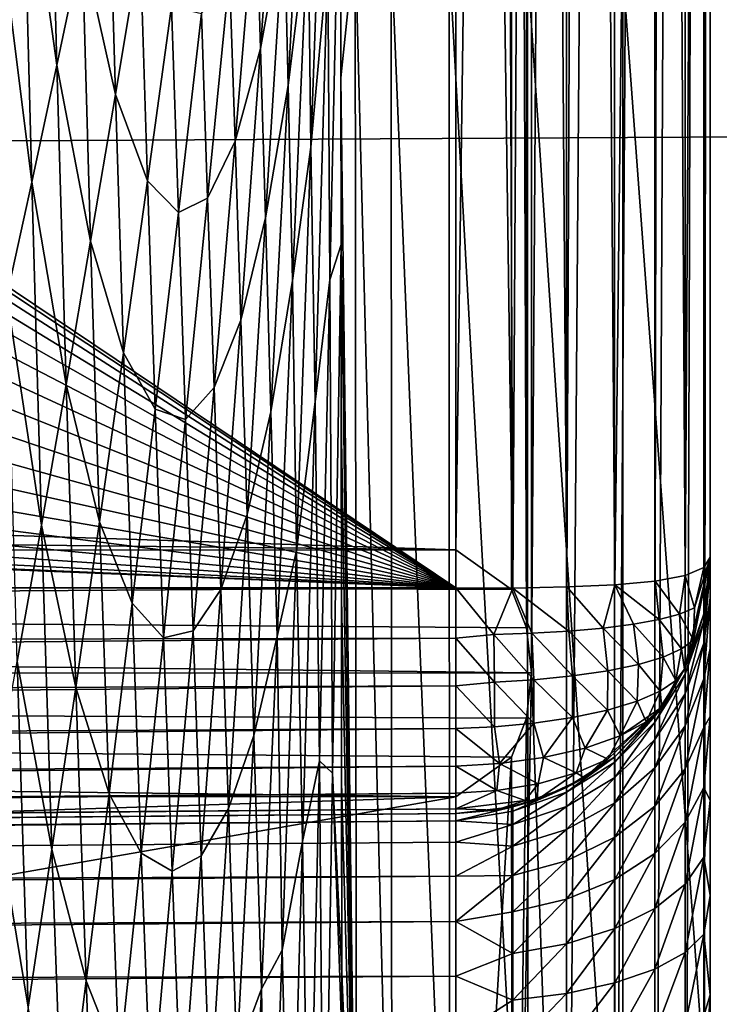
# Model space of a CAD drawing. Header units: metres. Extents: x -150 to 146, y -127 to 82.
# Tile 275 of 382: x 140.942 to 141.761, y -2.887 to -1.735. Entities that reach past the tile are written whole.
import ezdxf

# ---------------------------------------------------------------- set-up
doc = ezdxf.new("R2010")
doc.units = ezdxf.units.M
doc.layers.add('solid_ELLA_AP_WANNE_SW0001', color=7, linetype='CONTINUOUS')

msp = doc.modelspace()

# ---------------------------------------------------------------- linework, layer by layer
at = {"layer": 'solid_ELLA_AP_WANNE_SW0001'}
for points in [[(141.75, -4.29655, 3.937455), (141.75, 4.377893, 4.030754), (141.75, 4.293504, 3.932932)], [(141.75, 4.377893, 4.030754), (141.75, -3.684052, 4.064209), (141.75, 3.684052, 4.064209)], [(141.75, -4.382959, 4.036539), (141.75, -3.684052, 4.064209), (141.75, 4.377893, 4.030754)], [(141.75, -4.29655, 3.937455), (141.75, -4.382959, 4.036539), (141.75, 4.377893, 4.030754)], [(141.75, -4.232776, 3.823675), (141.75, -4.29655, 3.937455), (141.75, 4.293504, 3.932932)], [(141.75, -4.232776, 3.823675), (141.75, 4.293504, 3.932932), (141.75, 4.231336, 3.820446)], [(141.75, -4.19257, 3.699367), (141.75, -4.232776, 3.823675), (141.75, 4.231336, 3.820446)], [(141.75, -4.19257, 3.699367), (141.75, 4.231336, 3.820446), (141.75, 4.191886, 3.695906)], [(141.75, -4.179142, 3.568578), (141.75, -4.19257, 3.699367), (141.75, 4.191886, 3.695906)], [(141.75, -4.179142, 3.568578), (141.75, 4.191886, 3.695906), (141.75, 4.179142, 3.567946)], [(141.75, -4.179217, -0.362766), (141.75, 4.179217, -0.363062), (141.75, 4.179142, -4.294143)], [(141.75, -4.179217, -0.362766), (141.75, 4.179142, 3.567946), (141.75, 4.179217, -0.363062)], [(141.75, -4.179217, -0.362766), (141.75, -4.179142, 3.568578), (141.75, 4.179142, 3.567946)], [(141.75, -4.179217, -0.362766), (141.75, 4.179142, -4.294143), (141.75, 3.589528, -4.294217)], [(141.541107, -2.499419, 4.350041), (141.541107, 2.500581, 4.350041), (141.581848, 3.684052, 4.333683)], [(141.581848, -3.684052, 4.333683), (141.541107, -2.499419, 4.350041), (141.581848, 3.684052, 4.333683)], [(141.581848, -3.684052, 4.333683), (141.581848, 3.684052, 4.333683), (141.638214, 3.684052, 4.297822)], [(141.638214, -3.684052, 4.297822), (141.581848, -3.684052, 4.333683), (141.638214, 3.684052, 4.297822)], [(141.638214, -3.684052, 4.297822), (141.638214, 3.684052, 4.297822), (141.685242, 3.684052, 4.250377)], [(141.685242, -3.684052, 4.250377), (141.638214, -3.684052, 4.297822), (141.685242, 3.684052, 4.250377)], [(141.685242, -3.684052, 4.250377), (141.685242, 3.684052, 4.250377), (141.720612, 3.684052, 4.193699)], [(141.720612, -3.684052, 4.193699), (141.685242, -3.684052, 4.250377), (141.720612, 3.684052, 4.193699)], [(141.720612, -3.684052, 4.193699), (141.720612, 3.684052, 4.193699), (141.742569, 3.684052, 4.1306)], [(141.742569, -3.684052, 4.1306), (141.720612, -3.684052, 4.193699), (141.742569, 3.684052, 4.1306)], [(141.742569, -3.684052, 4.1306), (141.75, 3.684052, 4.064209), (141.75, -3.684052, 4.064209)], [(141.742569, -3.684052, 4.1306), (141.742569, 3.684052, 4.1306), (141.75, 3.684052, 4.064209)], [(141.75, 3.589528, -4.294217), (141.75, 2.99991, -4.294143), (141.75, -4.179217, -0.362766)], [(141.75, -3.00075, -4.294142), (141.75, 2.99991, -4.294143), (141.75, 2.875769, -4.306327)], [(141.75, -3.00075, -4.294142), (141.75, -4.179217, -0.362766), (141.75, 2.99991, -4.294143)], [(141.75, -2.760118, -4.341198), (141.75, 2.875769, -4.306327), (141.75, 2.759434, -4.341477)], [(141.75, -2.87654, -4.306174), (141.75, -3.00075, -4.294142), (141.75, 2.875769, -4.306327)], [(141.75, -2.760118, -4.341198), (141.75, -2.87654, -4.306174), (141.75, 2.875769, -4.306327)], [(141.75, -2.649035, -4.400571), (141.75, 2.759434, -4.341477), (141.75, 2.648468, -4.400939)], [(141.75, -2.649035, -4.400571), (141.75, -2.760118, -4.341198), (141.75, 2.759434, -4.341477)], [(141.75, -2.550632, -4.480222), (141.75, 2.648468, -4.400939), (141.75, 2.550184, -4.480671)], [(141.75, -2.550632, -4.480222), (141.75, -2.649035, -4.400571), (141.75, 2.648468, -4.400939)], [(141.75, -2.470907, -4.578516), (141.75, 2.550184, -4.480671), (141.75, 2.47054, -4.579083)], [(141.75, -2.470907, -4.578516), (141.75, -2.550632, -4.480222), (141.75, 2.550184, -4.480671)], [(141.535126, -2.44678, 4.351879), (141.535248, 2.447484, 4.351843), (141.541107, 2.500581, 4.350041)], [(141.541107, -2.499419, 4.350041), (141.535126, -2.44678, 4.351879), (141.541107, 2.500581, 4.350041)], [(141.75, -2.411451, -4.689499), (141.75, 2.47054, -4.579083), (141.75, 2.411172, -4.690183)], [(141.75, -2.411451, -4.689499), (141.75, -2.470907, -4.578516), (141.75, 2.47054, -4.579083)], [(141.535126, -2.44678, 4.351879), (141.5177, 2.401765, 4.35647), (141.535248, 2.447484, 4.351843)], [(141.75, -2.376303, -4.805858), (141.75, 2.411172, -4.690183), (141.75, 2.37615, -4.80663)], [(141.75, -2.376303, -4.805858), (141.75, -2.411451, -4.689499), (141.75, 2.411172, -4.690183)], [(141.452621, -2.4, -5.394197), (141.452621, 2.4, -5.394197), (135.463776, 1.628124, -5.446461)], [(141.452621, -2.355548, 4.364197), (141.452621, 2.355547, 4.364197), (141.5177, 2.401765, 4.35647)], [(141.517685, -2.401783, 4.356473), (141.452621, -2.355548, 4.364197), (141.5177, 2.401765, 4.35647)], [(141.519226, -2.40019, -5.386111), (141.452621, 2.4, -5.394197), (141.452621, -2.4, -5.394197)], [(141.519226, -2.40019, -5.386111), (141.499161, 2.399744, -5.390154), (141.452621, 2.4, -5.394197)], [(141.519226, -2.40019, -5.386111), (141.54747, 2.399048, -5.377932), (141.499161, 2.399744, -5.390154)], [(141.535126, -2.44678, 4.351879), (141.517685, -2.401783, 4.356473), (141.5177, 2.401765, 4.35647)], [(141.519226, -2.40019, -5.386111), (141.582275, -2.39887, -5.363472), (141.54747, 2.399048, -5.377932)], [(141.582275, -2.39887, -5.363472), (141.602859, 2.398121, -5.352347), (141.54747, 2.399048, -5.377932)], [(141.582275, -2.39887, -5.363472), (141.638626, -2.396202, -5.327486), (141.602859, 2.398121, -5.352347)], [(141.638626, -2.396202, -5.327486), (141.693451, 2.391003, -5.269518), (141.602859, 2.398121, -5.352347)], [(141.638626, -2.396202, -5.327486), (141.685547, -2.392104, -5.280007), (141.693451, 2.391003, -5.269518)], [(141.685547, -2.392104, -5.280007), (141.720779, -2.38539, -5.223349), (141.693451, 2.391003, -5.269518)], [(141.720779, -2.38539, -5.223349), (141.719849, 2.385479, -5.225282), (141.693451, 2.391003, -5.269518)], [(141.720779, -2.38539, -5.223349), (141.75, 2.364118, -5.094035), (141.719849, 2.385479, -5.225282)], [(141.75, -2.364118, -4.930031), (141.75, 2.37615, -4.80663), (141.75, 2.364118, -4.930872)], [(141.75, -2.364118, -4.930031), (141.75, -2.376303, -4.805858), (141.75, 2.37615, -4.80663)], [(141.720779, -2.38539, -5.223349), (141.74263, -2.375976, -5.160313), (141.75, 2.364118, -5.094035)], [(141.74263, -2.375976, -5.160313), (141.75, -2.364118, -5.094035), (141.75, 2.364118, -5.094035)], [(141.75, -2.364118, -5.012033), (141.75, 2.364118, -5.012453), (141.75, 2.364118, -5.094035)], [(141.75, -2.364118, -5.094035), (141.75, -2.364118, -5.012033), (141.75, 2.364118, -5.094035)], [(141.75, -2.364118, -5.012033), (141.75, 2.364118, -4.930872), (141.75, 2.364118, -5.012453)], [(141.75, -2.364118, -5.012033), (141.75, -2.364118, -4.930031), (141.75, 2.364118, -4.930872)], [(141.452621, 2.355547, 4.364197), (141.452621, -2.355548, 4.364197), (138.599472, -2.263044, 4.389096)], [(138.87532, -0.310817, 4.386689), (141.452621, 2.355547, 4.364197), (138.599472, -2.263044, 4.389096)], [(141.452621, -2.4, -5.394197), (135.463776, 1.628124, -5.446461), (135.701202, 1.410459, -5.444389)], [(141.452621, -2.4, -5.394197), (135.701202, 1.410459, -5.444389), (135.900223, 1.165483, -5.442652)], [(141.452621, -2.4, -5.394197), (135.900223, 1.165483, -5.442652), (136.058701, 0.894208, -5.441269)], [(141.452621, -2.4, -5.394197), (136.058701, 0.894208, -5.441269), (136.173691, 0.606725, -5.440266)], [(141.452621, -2.4, -5.394197), (136.173691, 0.606725, -5.440266), (136.242599, 0.30963, -5.439664)], [(141.452621, -2.4, -5.394197), (136.242599, 0.30963, -5.439664), (136.266586, 0, -5.439455)], [(141.452621, -2.4, -5.394197), (136.266586, 0, -5.439455), (136.242584, -0.309745, -5.439664)], [(129.853088, -1.936225, 22.918356), (143.680511, 0, 23), (129.853088, 0, 23)], [(143.680542, -1.861683, 22.924532), (143.680511, 0, 23), (129.853088, -1.936225, 22.918356)], [(141.452621, -2.4, -5.394197), (136.242584, -0.309745, -5.439664), (136.173615, -0.606948, -5.440266)], [(141.452621, -2.4, -5.394197), (136.173615, -0.606948, -5.440266), (136.058533, -0.894544, -5.44127)], [(141.452621, -2.4, -5.394197), (136.058533, -0.894544, -5.44127), (135.899918, -1.165908, -5.442655)], [(141.452621, -2.4, -5.394197), (135.899918, -1.165908, -5.442655), (135.70079, -1.410897, -5.444392)], [(140.94516, -1.494987, -70.799416), (140.975052, -1.387829, -71.507423), (140.985535, -1.787868, -71.690422)], [(140.975052, -1.387829, -71.507423), (141.01506, -1.647745, -72.383934), (140.985535, -1.787868, -71.690422)], [(141.452621, -2.4, -5.394197), (135.70079, -1.410897, -5.444392), (135.463257, -1.62852, -5.446465)], [(141.27977, -1.620052, -77.986633), (141.299789, -1.408829, -78.421387), (141.282852, -1.884205, -78.011543)], [(141.282852, -1.884205, -78.011543), (141.299789, -1.408829, -78.421387), (141.302521, -1.663547, -78.447304)], [(141.25145, -1.616173, -77.410347), (141.276184, -1.426976, -77.940086), (141.256149, -1.811859, -77.473907)], [(141.256149, -1.811859, -77.473907), (141.276184, -1.426976, -77.940086), (141.27977, -1.620052, -77.986633)], [(141.218613, -1.586576, -76.74707), (141.247025, -1.447675, -77.346809), (141.223907, -1.768343, -76.822433)], [(141.223907, -1.768343, -76.822433), (141.247025, -1.447675, -77.346809), (141.25145, -1.616173, -77.410347)], [(141.302521, -1.663547, -78.447304), (141.317535, -1.471817, -78.777489), (141.305115, -2.039257, -78.451996)], [(141.305115, -2.039257, -78.451996), (141.317535, -1.471817, -78.777489), (141.31813, -1.997956, -78.730118)], [(141.317535, -1.471817, -78.777489), (141.318024, -1.802974, -78.751526), (141.31813, -1.997956, -78.730118)], [(141.317535, -1.471817, -78.777489), (141.317795, -1.610945, -78.768242), (141.318024, -1.802974, -78.751526)], [(140.915543, -1.599376, -70.0849), (140.94516, -1.494987, -70.799416), (140.956177, -1.924867, -70.988518)], [(140.94516, -1.494987, -70.799416), (140.985535, -1.787868, -71.690422), (140.956177, -1.924867, -70.988518)], [(141.01506, -1.647745, -72.383934), (141.044754, -1.504959, -73.068886), (141.054062, -1.82256, -73.223389)], [(141.044754, -1.504959, -73.068886), (141.083054, -1.648418, -73.888367), (141.054062, -1.82256, -73.223389)], [(141.187744, -1.682209, -76.096939), (141.218613, -1.586576, -76.74707), (141.194092, -1.877159, -76.189499)], [(141.194092, -1.877159, -76.189499), (141.218613, -1.586576, -76.74707), (141.223907, -1.768343, -76.822433)], [(140.915543, -1.599376, -70.0849), (140.956177, -1.924867, -70.988518), (140.927017, -2.058286, -70.27845)], [(141.334824, -1.641374, -78.887901), (141.318024, -1.802974, -78.751526), (141.317795, -1.610945, -78.768242)], [(141.223907, -1.768343, -76.822433), (141.25145, -1.616173, -77.410347), (141.229813, -1.966593, -76.905342)], [(141.229813, -1.966593, -76.905342), (141.25145, -1.616173, -77.410347), (141.256149, -1.811859, -77.473907)], [(141.256149, -1.811859, -77.473907), (141.27977, -1.620052, -77.986633), (141.26149, -2.039981, -77.54406)], [(141.26149, -2.039981, -77.54406), (141.27977, -1.620052, -77.986633), (141.282852, -1.884205, -78.011543)], [(141.452621, -2.4, -5.394197), (135.463257, -1.62852, -5.446465), (135.195068, -1.807849, -5.448806)], [(140.985535, -1.787868, -71.690422), (141.01506, -1.647745, -72.383934), (141.025146, -1.993951, -72.548187)], [(141.01506, -1.647745, -72.383934), (141.054062, -1.82256, -73.223389), (141.025146, -1.993951, -72.548187)], [(141.336075, -3.270245, -78.67881), (141.318024, -1.802974, -78.751526), (141.334824, -1.641374, -78.887901)], [(141.334824, -1.641374, -78.887901), (141.376663, -1.651926, -79.013138), (141.377609, -3.291342, -78.802818)], [(141.336075, -3.270245, -78.67881), (141.334824, -1.641374, -78.887901), (141.377609, -3.291342, -78.802818)], [(141.054062, -1.82256, -73.223389), (141.083054, -1.648418, -73.888367), (141.091766, -1.923311, -74.026154)], [(141.083054, -1.648418, -73.888367), (141.119873, -1.719298, -74.668068), (141.091766, -1.923311, -74.026154)], [(141.376663, -1.651926, -79.013138), (141.444458, -1.661958, -79.132584), (141.445099, -3.311448, -78.92115)], [(141.377609, -3.291342, -78.802818), (141.376663, -1.651926, -79.013138), (141.445099, -3.311448, -78.92115)], [(141.282852, -1.884205, -78.011543), (141.302521, -1.663547, -78.447304), (141.28775, -2.182123, -78.066902)], [(141.28775, -2.182123, -78.066902), (141.302521, -1.663547, -78.447304), (141.305115, -2.039257, -78.451996)], [(141.444458, -1.661958, -79.132584), (141.536438, -1.67081, -79.238403), (141.536819, -3.329245, -79.02607)], [(141.445099, -3.311448, -78.92115), (141.444458, -1.661958, -79.132584), (141.536819, -3.329245, -79.02607)], [(141.536438, -1.67081, -79.238403), (141.647766, -1.677911, -79.323799), (141.647934, -3.343589, -79.110832)], [(141.536819, -3.329245, -79.02607), (141.536438, -1.67081, -79.238403), (141.647934, -3.343589, -79.110832)], [(141.154861, -1.727701, -75.405212), (141.187744, -1.682209, -76.096939), (141.161926, -1.943733, -75.508888)], [(141.161926, -1.943733, -75.508888), (141.187744, -1.682209, -76.096939), (141.194092, -1.877159, -76.189499)], [(141.647766, -1.677911, -79.323799), (141.771347, -1.682896, -79.384361), (141.771362, -3.353738, -79.171051)], [(141.647934, -3.343589, -79.110832), (141.647766, -1.677911, -79.323799), (141.771362, -3.353738, -79.171051)], [(141.091766, -1.923311, -74.026154), (141.119873, -1.719298, -74.668068), (141.127838, -1.960633, -74.789047)], [(141.119873, -1.719298, -74.668068), (141.154861, -1.727701, -75.405212), (141.127838, -1.960633, -74.789047)], [(141.127838, -1.960633, -74.789047), (141.154861, -1.727701, -75.405212), (141.161926, -1.943733, -75.508888)], [(141.194092, -1.877159, -76.189499), (141.223907, -1.768343, -76.822433), (141.200775, -2.086631, -76.282181)], [(141.200775, -2.086631, -76.282181), (141.223907, -1.768343, -76.822433), (141.229813, -1.966593, -76.905342)], [(140.956177, -1.924867, -70.988518), (140.985535, -1.787868, -71.690422), (140.996338, -2.162058, -71.862946)], [(140.985535, -1.787868, -71.690422), (141.025146, -1.993951, -72.548187), (140.996338, -2.162058, -71.862946)], [(141.452621, -2.4, -5.394197), (135.195068, -1.807849, -5.448806), (134.897263, -1.949453, -5.451405)], [(141.336075, -3.270245, -78.67881), (141.31813, -1.997956, -78.730118), (141.318024, -1.802974, -78.751526)], [(141.229813, -1.966593, -76.905342), (141.256149, -1.811859, -77.473907), (141.23613, -2.194056, -76.989655)], [(141.23613, -2.194056, -76.989655), (141.256149, -1.811859, -77.473907), (141.26149, -2.039981, -77.54406)], [(141.025146, -1.993951, -72.548187), (141.054062, -1.82256, -73.223389), (141.063705, -2.124607, -73.37249)], [(141.054062, -1.82256, -73.223389), (141.091766, -1.923311, -74.026154), (141.063705, -2.124607, -73.37249)], [(143.680542, -3.711515, 22.698561), (143.680542, -1.861683, 22.924532), (129.853088, -1.936225, 22.918356)], [(141.161926, -1.943733, -75.508888), (141.194092, -1.877159, -76.189499), (141.169556, -2.165219, -75.617027)], [(141.169556, -2.165219, -75.617027), (141.194092, -1.877159, -76.189499), (141.200775, -2.086631, -76.282181)], [(141.26149, -2.039981, -77.54406), (141.282852, -1.884205, -78.011543), (141.265991, -2.356311, -77.579689)], [(141.265991, -2.356311, -77.579689), (141.282852, -1.884205, -78.011543), (141.28775, -2.182123, -78.066902)], [(140.927017, -2.058286, -70.27845), (140.956177, -1.924867, -70.988518), (140.967682, -2.326349, -71.167854)], [(140.956177, -1.924867, -70.988518), (140.996338, -2.162058, -71.862946), (140.967682, -2.326349, -71.167854)], [(141.063705, -2.124607, -73.37249), (141.091766, -1.923311, -74.026154), (141.1008, -2.19091, -74.159882)], [(141.091766, -1.923311, -74.026154), (141.127838, -1.960633, -74.789047), (141.1008, -2.19091, -74.159882)], [(143.680542, -3.711515, 22.698561), (129.853088, -1.936225, 22.918356), (129.853088, -3.858704, 22.674004)], [(141.127838, -1.960633, -74.789047), (141.161926, -1.943733, -75.508888), (141.136093, -2.202642, -74.906868)], [(141.136093, -2.202642, -74.906868), (141.161926, -1.943733, -75.508888), (141.169556, -2.165219, -75.617027)], [(141.452621, -2.4, -5.394197), (134.897263, -1.949453, -5.451405), (134.58316, -2.04443, -5.454146)], [(141.1008, -2.19091, -74.159882), (141.127838, -1.960633, -74.789047), (141.136093, -2.202642, -74.906868)], [(141.200775, -2.086631, -76.282181), (141.229813, -1.966593, -76.905342), (141.208176, -2.31414, -76.383415)], [(141.208176, -2.31414, -76.383415), (141.229813, -1.966593, -76.905342), (141.23613, -2.194056, -76.989655)], [(140.996338, -2.162058, -71.862946), (141.025146, -1.993951, -72.548187), (141.03569, -2.322599, -72.707314)], [(141.025146, -1.993951, -72.548187), (141.063705, -2.124607, -73.37249), (141.03569, -2.322599, -72.707314)], [(141.305115, -2.039257, -78.451996), (141.31813, -1.997956, -78.730118), (141.308044, -2.616822, -78.425758)], [(141.308044, -2.616822, -78.425758), (141.31813, -1.997956, -78.730118), (141.318939, -2.851513, -78.621201)], [(141.31813, -1.997956, -78.730118), (141.318741, -2.627547, -78.653641), (141.318939, -2.851513, -78.621201)], [(141.31813, -1.997956, -78.730118), (141.318573, -2.412461, -78.683006), (141.318741, -2.627547, -78.653641)], [(141.31813, -1.997956, -78.730118), (141.318344, -2.202128, -78.707886), (141.318573, -2.412461, -78.683006)], [(141.336075, -3.270245, -78.67881), (141.318344, -2.202128, -78.707886), (141.31813, -1.997956, -78.730118)], [(141.23613, -2.194056, -76.989655), (141.26149, -2.039981, -77.54406), (141.24324, -2.456676, -77.082176)], [(141.24324, -2.456676, -77.082176), (141.26149, -2.039981, -77.54406), (141.265991, -2.356311, -77.579689)], [(141.28775, -2.182123, -78.066902), (141.305115, -2.039257, -78.451996), (141.292786, -2.602564, -78.101463)], [(141.292786, -2.602564, -78.101463), (141.305115, -2.039257, -78.451996), (141.308044, -2.616822, -78.425758)], [(141.452621, -2.4, -5.394197), (134.58316, -2.04443, -5.454146), (134.252304, -2.093649, -5.457033)], [(140.927017, -2.058286, -70.27845), (140.967682, -2.326349, -71.167854), (140.939178, -2.486298, -70.463226)], [(129.547379, -2.4, -5.498093), (141.452621, -2.4, -5.394197), (133.922028, -2.093611, -5.459916)], [(141.452621, -2.4, -5.394197), (134.252304, -2.093649, -5.457033), (133.922028, -2.093611, -5.459916)], [(141.169556, -2.165219, -75.617027), (141.200775, -2.086631, -76.282181), (141.177628, -2.4019, -75.726028)], [(141.177628, -2.4019, -75.726028), (141.200775, -2.086631, -76.282181), (141.208176, -2.31414, -76.383415)], [(141.03569, -2.322599, -72.707314), (141.063705, -2.124607, -73.37249), (141.073792, -2.41795, -73.517822)], [(141.063705, -2.124607, -73.37249), (141.1008, -2.19091, -74.159882), (141.073792, -2.41795, -73.517822)], [(140.967682, -2.326349, -71.167854), (140.996338, -2.162058, -71.862946), (141.007767, -2.516694, -72.030823)], [(140.996338, -2.162058, -71.862946), (141.03569, -2.322599, -72.707314), (141.007767, -2.516694, -72.030823)], [(141.136093, -2.202642, -74.906868), (141.169556, -2.165219, -75.617027), (141.145004, -2.450169, -75.029587)], [(141.145004, -2.450169, -75.029587), (141.169556, -2.165219, -75.617027), (141.177628, -2.4019, -75.726028)], [(141.265991, -2.356311, -77.579689), (141.28775, -2.182123, -78.066902), (141.273087, -2.696769, -77.66291)], [(141.273087, -2.696769, -77.66291), (141.28775, -2.182123, -78.066902), (141.292786, -2.602564, -78.101463)], [(141.073792, -2.41795, -73.517822), (141.1008, -2.19091, -74.159882), (141.110229, -2.458392, -74.290802)], [(141.1008, -2.19091, -74.159882), (141.136093, -2.202642, -74.906868), (141.110229, -2.458392, -74.290802)], [(141.208176, -2.31414, -76.383415), (141.23613, -2.194056, -76.989655), (141.216141, -2.572828, -76.487373)], [(141.216141, -2.572828, -76.487373), (141.23613, -2.194056, -76.989655), (141.24324, -2.456676, -77.082176)], [(141.110229, -2.458392, -74.290802), (141.136093, -2.202642, -74.906868), (141.145004, -2.450169, -75.029587)], [(141.336075, -3.270245, -78.67881), (141.318573, -2.412461, -78.683006), (141.318344, -2.202128, -78.707886)], [(129.550003, -2.222665, 4.403161), (138.599472, -2.263044, 4.389096), (141.452621, -2.355548, 4.364197)], [(129.550003, -2.222665, 4.403161), (141.452621, -2.355548, 4.364197), (129.550003, -2.359205, 4.363334)], [(141.177628, -2.4019, -75.726028), (141.208176, -2.31414, -76.383415), (141.186554, -2.658121, -75.844566)], [(141.186554, -2.658121, -75.844566), (141.208176, -2.31414, -76.383415), (141.216141, -2.572828, -76.487373)], [(140.939178, -2.486298, -70.463226), (140.967682, -2.326349, -71.167854), (140.979935, -2.706303, -71.343262)], [(140.967682, -2.326349, -71.167854), (141.007767, -2.516694, -72.030823), (140.979935, -2.706303, -71.343262)], [(141.007767, -2.516694, -72.030823), (141.03569, -2.322599, -72.707314), (141.046814, -2.641118, -72.863121)], [(141.03569, -2.322599, -72.707314), (141.073792, -2.41795, -73.517822), (141.046814, -2.641118, -72.863121)], [(129.550003, -2.359205, 4.363334), (141.452621, -2.355548, 4.364197), (141.517685, -2.401783, 4.356473)], [(129.550003, -2.359205, 4.363334), (141.517685, -2.401783, 4.356473), (141.535126, -2.44678, 4.351879)], [(129.550003, -2.359205, 4.363334), (141.535126, -2.44678, 4.351879), (141.541107, -2.499419, 4.350041)], [(129.550003, -2.359205, 4.363334), (141.541107, -2.499419, 4.350041), (129.550003, -2.500557, 4.35)], [(141.24324, -2.456676, -77.082176), (141.265991, -2.356311, -77.579689), (141.249191, -2.824233, -77.125893)], [(141.249191, -2.824233, -77.125893), (141.265991, -2.356311, -77.579689), (141.273087, -2.696769, -77.66291)], [(141.720734, -2.493456, -4.93), (141.75, -2.364118, -5.094035), (141.719849, -2.495298, -5.115482)], [(141.719849, -2.495298, -5.115482), (141.75, -2.364118, -5.094035), (141.730484, -2.461096, -5.153392)], [(141.720734, -2.493456, -4.93), (141.742645, -2.430261, -4.93), (141.75, -2.364118, -5.094035)], [(141.730484, -2.461096, -5.153392), (141.75, -2.364118, -5.094035), (141.731613, -2.423253, -5.187567)], [(141.75, -2.364118, -5.094035), (141.74263, -2.375976, -5.160313), (141.731613, -2.423253, -5.187567)], [(141.74263, -2.438929, -4.831068), (141.75, -2.376303, -4.805858), (141.75, -2.364118, -4.930031)], [(141.74263, -2.438929, -4.831068), (141.75, -2.364118, -4.930031), (141.742645, -2.430261, -4.93)], [(141.742645, -2.430261, -4.93), (141.75, -2.364118, -4.930031), (141.75, -2.364118, -5.012033)], [(141.75, -2.364118, -5.012033), (141.75, -2.364118, -5.094035), (141.742645, -2.430261, -4.93)], [(141.714233, -2.430607, -5.228388), (141.720779, -2.38539, -5.223349), (141.685547, -2.392104, -5.280007)], [(141.714233, -2.430607, -5.228388), (141.731613, -2.423253, -5.187567), (141.720779, -2.38539, -5.223349)], [(141.731613, -2.423253, -5.187567), (141.74263, -2.375976, -5.160313), (141.720779, -2.38539, -5.223349)], [(141.74263, -2.438929, -4.831068), (141.74263, -2.464632, -4.735142), (141.75, -2.376303, -4.805858)], [(141.74263, -2.464632, -4.735142), (141.75, -2.411451, -4.689499), (141.75, -2.376303, -4.805858)], [(141.624756, -2.447159, -5.332084), (141.638626, -2.396202, -5.327486), (141.582275, -2.39887, -5.363472)], [(141.624756, -2.447159, -5.332084), (141.660339, -2.442611, -5.301848), (141.638626, -2.396202, -5.327486)], [(141.690384, -2.437073, -5.266883), (141.685547, -2.392104, -5.280007), (141.638626, -2.396202, -5.327486)], [(141.660339, -2.442611, -5.301848), (141.690384, -2.437073, -5.266883), (141.638626, -2.396202, -5.327486)], [(141.690384, -2.437073, -5.266883), (141.714233, -2.430607, -5.228388), (141.685547, -2.392104, -5.280007)], [(129.547379, -2.481908, -5.488863), (141.452621, -2.4, -5.394197), (129.547379, -2.4, -5.498093)], [(129.547379, -2.481908, -5.488863), (141.452621, -2.458789, -5.387573), (141.452621, -2.4, -5.394197)], [(141.145004, -2.450169, -75.029587), (141.177628, -2.4019, -75.726028), (141.15448, -2.713511, -75.153946)], [(141.15448, -2.713511, -75.153946), (141.177628, -2.4019, -75.726028), (141.186554, -2.658121, -75.844566)], [(141.496933, -2.454635, -5.384696), (141.519226, -2.40019, -5.386111), (141.452621, -2.4, -5.394197)], [(141.452621, -2.458789, -5.387573), (141.496933, -2.454635, -5.384696), (141.452621, -2.4, -5.394197)], [(141.496933, -2.454635, -5.384696), (141.541504, -2.453113, -5.374119), (141.519226, -2.40019, -5.386111)], [(141.584656, -2.450649, -5.356435), (141.582275, -2.39887, -5.363472), (141.519226, -2.40019, -5.386111)], [(141.541504, -2.453113, -5.374119), (141.584656, -2.450649, -5.356435), (141.519226, -2.40019, -5.386111)], [(141.584656, -2.450649, -5.356435), (141.624756, -2.447159, -5.332084), (141.582275, -2.39887, -5.363472)], [(141.046814, -2.641118, -72.863121), (141.073792, -2.41795, -73.517822), (141.084396, -2.710353, -73.660843)], [(141.073792, -2.41795, -73.517822), (141.110229, -2.458392, -74.290802), (141.084396, -2.710353, -73.660843)], [(141.336075, -3.270245, -78.67881), (141.318741, -2.627547, -78.653641), (141.318573, -2.412461, -78.683006)], [(141.74263, -2.464632, -4.735142), (141.74263, -2.506603, -4.645137), (141.75, -2.411451, -4.689499)], [(141.74263, -2.506603, -4.645137), (141.75, -2.470907, -4.578516), (141.75, -2.411451, -4.689499)], [(141.716431, -2.471387, -5.195977), (141.714233, -2.430607, -5.228388), (141.690384, -2.437073, -5.266883)], [(141.730484, -2.461096, -5.153392), (141.731613, -2.423253, -5.187567), (141.714233, -2.430607, -5.228388)], [(141.716431, -2.471387, -5.195977), (141.730484, -2.461096, -5.153392), (141.714233, -2.430607, -5.228388)], [(141.720734, -2.501153, -4.84204), (141.74263, -2.438929, -4.831068), (141.742645, -2.430261, -4.93)], [(141.720734, -2.501153, -4.84204), (141.742645, -2.430261, -4.93), (141.720734, -2.493456, -4.93)], [(141.665955, -2.489549, -5.275136), (141.660339, -2.442611, -5.301848), (141.624756, -2.447159, -5.332084)], [(141.694931, -2.480922, -5.237087), (141.690384, -2.437073, -5.266883), (141.660339, -2.442611, -5.301848)], [(141.665955, -2.489549, -5.275136), (141.694931, -2.480922, -5.237087), (141.660339, -2.442611, -5.301848)], [(141.694931, -2.480922, -5.237087), (141.716431, -2.471387, -5.195977), (141.690384, -2.437073, -5.266883)], [(141.720734, -2.501153, -4.84204), (141.720734, -2.524006, -4.756752), (141.74263, -2.438929, -4.831068)], [(141.720734, -2.524006, -4.756752), (141.74263, -2.464632, -4.735142), (141.74263, -2.438929, -4.831068)], [(141.110229, -2.458392, -74.290802), (141.145004, -2.450169, -75.029587), (141.120438, -2.731412, -74.427132)], [(141.120438, -2.731412, -74.427132), (141.145004, -2.450169, -75.029587), (141.15448, -2.713511, -75.153946)], [(141.497696, -2.510427, -5.365776), (141.496933, -2.454635, -5.384696), (141.452621, -2.458789, -5.387573)], [(141.543839, -2.507546, -5.354583), (141.541504, -2.453113, -5.374119), (141.496933, -2.454635, -5.384696)], [(141.497696, -2.510427, -5.365776), (141.543839, -2.507546, -5.354583), (141.496933, -2.454635, -5.384696)], [(141.588791, -2.50307, -5.335287), (141.584656, -2.450649, -5.356435), (141.541504, -2.453113, -5.374119)], [(141.543839, -2.507546, -5.354583), (141.588791, -2.50307, -5.335287), (141.541504, -2.453113, -5.374119)], [(141.630157, -2.497031, -5.308437), (141.624756, -2.447159, -5.332084), (141.584656, -2.450649, -5.356435)], [(141.588791, -2.50307, -5.335287), (141.630157, -2.497031, -5.308437), (141.584656, -2.450649, -5.356435)], [(141.630157, -2.497031, -5.308437), (141.665955, -2.489549, -5.275136), (141.624756, -2.447159, -5.332084)], [(129.547379, -2.559709, -5.46164), (141.452621, -2.514631, -5.368033), (141.452621, -2.458789, -5.387573)], [(129.547379, -2.481908, -5.488863), (129.547379, -2.559709, -5.46164), (141.452621, -2.458789, -5.387573)], [(141.084396, -2.710353, -73.660843), (141.110229, -2.458392, -74.290802), (141.120438, -2.731412, -74.427132)], [(141.216141, -2.572828, -76.487373), (141.24324, -2.456676, -77.082176), (141.225052, -2.869332, -76.601074)], [(141.225052, -2.869332, -76.601074), (141.24324, -2.456676, -77.082176), (141.249191, -2.824233, -77.125893)], [(141.452621, -2.514631, -5.368033), (141.497696, -2.510427, -5.365776), (141.452621, -2.458789, -5.387573)], [(141.719849, -2.495298, -5.115482), (141.730484, -2.461096, -5.153392), (141.716431, -2.471387, -5.195977)], [(141.720734, -2.524006, -4.756752), (141.720734, -2.561321, -4.676729), (141.74263, -2.464632, -4.735142)], [(141.720734, -2.561321, -4.676729), (141.74263, -2.506603, -4.645137), (141.74263, -2.464632, -4.735142)], [(141.709641, -2.508224, -5.158214), (141.716431, -2.471387, -5.195977), (141.694931, -2.480922, -5.237087)], [(141.709641, -2.508224, -5.158214), (141.719849, -2.495298, -5.115482), (141.716431, -2.471387, -5.195977)], [(141.74263, -2.506603, -4.645137), (141.74263, -2.563564, -4.563787), (141.75, -2.470907, -4.578516)], [(141.74263, -2.563564, -4.563787), (141.75, -2.550632, -4.480222), (141.75, -2.470907, -4.578516)], [(140.910873, -2.641382, -69.749481), (140.939178, -2.486298, -70.463226), (140.952255, -2.890841, -70.644951)], [(140.939178, -2.486298, -70.463226), (140.979935, -2.706303, -71.343262), (140.952255, -2.890841, -70.644951)], [(141.664566, -2.53256, -5.239415), (141.665955, -2.489549, -5.275136), (141.630157, -2.497031, -5.308437)], [(141.664566, -2.53256, -5.239415), (141.691299, -2.520808, -5.200066), (141.665955, -2.489549, -5.275136)], [(141.691299, -2.520808, -5.200066), (141.694931, -2.480922, -5.237087), (141.665955, -2.489549, -5.275136)], [(141.691299, -2.520808, -5.200066), (141.709641, -2.508224, -5.158214), (141.694931, -2.480922, -5.237087)], [(129.550003, -2.500557, 4.35), (141.541107, -2.499419, 4.350041), (141.535248, -2.552516, 4.351843)], [(129.550003, -2.500557, 4.35), (141.535248, -2.552516, 4.351843), (141.5177, -2.598235, 4.35647)], [(129.550003, -2.500557, 4.35), (141.5177, -2.598235, 4.35647), (141.452621, -2.644453, 4.364197)], [(129.550003, -2.500557, 4.35), (141.452621, -2.644453, 4.364197), (129.550003, -2.641709, 4.363509)], [(141.518936, -3.684052, 4.356179), (141.535248, -2.552516, 4.351843), (141.541107, -2.499419, 4.350041)], [(141.581848, -3.684052, 4.333683), (141.518936, -3.684052, 4.356179), (141.541107, -2.499419, 4.350041)], [(141.630005, -2.543046, -5.27418), (141.630157, -2.497031, -5.308437), (141.588791, -2.50307, -5.335287)], [(141.630005, -2.543046, -5.27418), (141.664566, -2.53256, -5.239415), (141.630157, -2.497031, -5.308437)], [(141.685379, -2.557052, -4.851896), (141.720734, -2.493456, -4.93), (141.685364, -2.550221, -4.93)], [(141.685364, -2.550221, -4.93), (141.720734, -2.493456, -4.93), (141.693436, -2.53953, -5.121006)], [(141.685379, -2.557052, -4.851896), (141.720734, -2.501153, -4.84204), (141.720734, -2.493456, -4.93)], [(141.685379, -2.557052, -4.851896), (141.685379, -2.577344, -4.776166), (141.720734, -2.501153, -4.84204)], [(141.685379, -2.577344, -4.776166), (141.720734, -2.524006, -4.756752), (141.720734, -2.501153, -4.84204)], [(141.720734, -2.493456, -4.93), (141.719849, -2.495298, -5.115482), (141.693436, -2.53953, -5.121006)], [(141.693436, -2.53953, -5.121006), (141.719849, -2.495298, -5.115482), (141.709641, -2.508224, -5.158214)], [(141.497559, -2.562528, -5.333416), (141.497696, -2.510427, -5.365776), (141.452621, -2.514631, -5.368033)], [(141.497559, -2.562528, -5.333416), (141.543869, -2.558281, -5.322175), (141.497696, -2.510427, -5.365776)], [(141.543869, -2.558281, -5.322175), (141.543839, -2.507546, -5.354583), (141.497696, -2.510427, -5.365776)], [(141.588974, -2.551721, -5.302215), (141.588791, -2.50307, -5.335287), (141.543839, -2.507546, -5.354583)], [(141.543869, -2.558281, -5.322175), (141.588974, -2.551721, -5.302215), (141.543839, -2.507546, -5.354583)], [(141.588974, -2.551721, -5.302215), (141.630005, -2.543046, -5.27418), (141.588791, -2.50307, -5.335287)], [(141.693436, -2.53953, -5.121006), (141.709641, -2.508224, -5.158214), (141.691299, -2.520808, -5.200066)], [(141.720734, -2.561321, -4.676729), (141.720734, -2.611966, -4.604401), (141.74263, -2.506603, -4.645137)], [(141.720734, -2.611966, -4.604401), (141.74263, -2.563564, -4.563787), (141.74263, -2.506603, -4.645137)], [(129.547379, -2.559709, -5.46164), (129.547379, -2.629502, -5.417786), (141.452621, -2.514631, -5.368033)], [(129.547379, -2.629502, -5.417786), (141.452621, -2.564724, -5.336557), (141.452621, -2.514631, -5.368033)], [(140.979935, -2.706303, -71.343262), (141.007767, -2.516694, -72.030823), (141.019897, -2.859774, -72.196022)], [(141.007767, -2.516694, -72.030823), (141.046814, -2.641118, -72.863121), (141.019897, -2.859774, -72.196022)], [(141.452621, -2.564724, -5.336557), (141.497559, -2.562528, -5.333416), (141.452621, -2.514631, -5.368033)], [(141.675049, -2.556885, -5.167353), (141.691299, -2.520808, -5.200066), (141.664566, -2.53256, -5.239415)], [(141.675049, -2.556885, -5.167353), (141.693436, -2.53953, -5.121006), (141.691299, -2.520808, -5.200066)], [(141.685379, -2.577344, -4.776166), (141.685379, -2.610478, -4.70511), (141.720734, -2.524006, -4.756752)], [(141.685379, -2.610478, -4.70511), (141.720734, -2.561321, -4.676729), (141.720734, -2.524006, -4.756752)], [(141.64473, -2.57332, -5.210761), (141.664566, -2.53256, -5.239415), (141.630005, -2.543046, -5.27418)], [(141.64473, -2.57332, -5.210761), (141.675049, -2.556885, -5.167353), (141.664566, -2.53256, -5.239415)], [(141.603806, -2.587522, -5.247162), (141.630005, -2.543046, -5.27418), (141.588974, -2.551721, -5.302215)], [(141.638321, -2.597739, -4.93), (141.693436, -2.53953, -5.121006), (141.602844, -2.62235, -5.128121)], [(141.602844, -2.62235, -5.128121), (141.693436, -2.53953, -5.121006), (141.630188, -2.600397, -5.16571)], [(141.603806, -2.587522, -5.247162), (141.64473, -2.57332, -5.210761), (141.630005, -2.543046, -5.27418)], [(141.630188, -2.600397, -5.16571), (141.693436, -2.53953, -5.121006), (141.64473, -2.57332, -5.210761)], [(141.638321, -2.597739, -4.93), (141.685364, -2.550221, -4.93), (141.693436, -2.53953, -5.121006)], [(141.693436, -2.53953, -5.121006), (141.675049, -2.556885, -5.167353), (141.64473, -2.57332, -5.210761)], [(141.503357, -2.605606, -5.288119), (141.543869, -2.558281, -5.322175), (141.497559, -2.562528, -5.333416)], [(141.503357, -2.605606, -5.288119), (141.555161, -2.59849, -5.27347), (141.543869, -2.558281, -5.322175)], [(141.518936, -3.684052, 4.356179), (141.5177, -2.598235, 4.35647), (141.535248, -2.552516, 4.351843)], [(141.555161, -2.59849, -5.27347), (141.588974, -2.551721, -5.302215), (141.543869, -2.558281, -5.322175)], [(141.555161, -2.59849, -5.27347), (141.603806, -2.587522, -5.247162), (141.588974, -2.551721, -5.302215)], [(141.638321, -2.603849, -4.860148), (141.685379, -2.557052, -4.851896), (141.685364, -2.550221, -4.93)], [(141.638321, -2.603849, -4.860148), (141.685364, -2.550221, -4.93), (141.638321, -2.597739, -4.93)], [(141.638321, -2.603849, -4.860148), (141.638321, -2.621998, -4.792418), (141.685379, -2.557052, -4.851896)], [(141.638321, -2.621998, -4.792418), (141.685379, -2.577344, -4.776166), (141.685379, -2.557052, -4.851896)], [(141.74263, -2.563564, -4.563787), (141.74263, -2.633787, -4.493564), (141.75, -2.550632, -4.480222)], [(141.74263, -2.633787, -4.493564), (141.75, -2.649035, -4.400571), (141.75, -2.550632, -4.480222)], [(129.547379, -2.629502, -5.417786), (129.547379, -2.687786, -5.359502), (141.452621, -2.564724, -5.336557)], [(129.547379, -2.687786, -5.359502), (141.452621, -2.608476, -5.292289), (141.452621, -2.564724, -5.336557)], [(141.503357, -2.605606, -5.288119), (141.497559, -2.562528, -5.333416), (141.452621, -2.564724, -5.336557)], [(141.452621, -2.608476, -5.292289), (141.503357, -2.605606, -5.288119), (141.452621, -2.564724, -5.336557)], [(141.685379, -2.610478, -4.70511), (141.685379, -2.655448, -4.640887), (141.720734, -2.561321, -4.676729)], [(141.685379, -2.655448, -4.640887), (141.720734, -2.611966, -4.604401), (141.720734, -2.561321, -4.676729)], [(141.720734, -2.611966, -4.604401), (141.720734, -2.674401, -4.541966), (141.74263, -2.563564, -4.563787)], [(141.720734, -2.674401, -4.541966), (141.74263, -2.633787, -4.493564), (141.74263, -2.563564, -4.563787)], [(141.186554, -2.658121, -75.844566), (141.216141, -2.572828, -76.487373), (141.196182, -2.947425, -75.967117)], [(141.196182, -2.947425, -75.967117), (141.216141, -2.572828, -76.487373), (141.225052, -2.869332, -76.601074)], [(141.630188, -2.600397, -5.16571), (141.64473, -2.57332, -5.210761), (141.603806, -2.587522, -5.247162)], [(141.638321, -2.621998, -4.792418), (141.638321, -2.651631, -4.728869), (141.685379, -2.577344, -4.776166)], [(141.638321, -2.651631, -4.728869), (141.685379, -2.610478, -4.70511), (141.685379, -2.577344, -4.776166)], [(141.593246, -2.616628, -5.199133), (141.603806, -2.587522, -5.247162), (141.555161, -2.59849, -5.27347)], [(141.593246, -2.616628, -5.199133), (141.630188, -2.600397, -5.16571), (141.603806, -2.587522, -5.247162)], [(141.273087, -2.696769, -77.66291), (141.292786, -2.602564, -78.101463), (141.280548, -3.16111, -77.725822)], [(141.280548, -3.16111, -77.725822), (141.292786, -2.602564, -78.101463), (141.29808, -3.243676, -78.091827)], [(141.292786, -2.602564, -78.101463), (141.308044, -2.616822, -78.425758), (141.29808, -3.243676, -78.091827)], [(141.452621, -3.684052, 4.364197), (141.452621, -2.644453, 4.364197), (141.5177, -2.598235, 4.35647)], [(141.518936, -3.684052, 4.356179), (141.452621, -3.684052, 4.364197), (141.5177, -2.598235, 4.35647)], [(141.548569, -2.629215, -5.223053), (141.555161, -2.59849, -5.27347), (141.503357, -2.605606, -5.288119)], [(141.548569, -2.629215, -5.223053), (141.593246, -2.616628, -5.199133), (141.555161, -2.59849, -5.27347)], [(141.581909, -2.639219, -4.866385), (141.638321, -2.603849, -4.860148), (141.638321, -2.597739, -4.93)], [(141.581909, -2.639219, -4.866385), (141.638321, -2.597739, -4.93), (141.581909, -2.633653, -4.93)], [(141.581909, -2.633653, -4.93), (141.638321, -2.597739, -4.93), (141.602844, -2.62235, -5.128121)], [(141.581909, -2.639219, -4.866385), (141.581909, -2.655746, -4.804702), (141.638321, -2.603849, -4.860148)], [(141.581909, -2.655746, -4.804702), (141.638321, -2.621998, -4.792418), (141.638321, -2.603849, -4.860148)], [(141.602844, -2.62235, -5.128121), (141.630188, -2.600397, -5.16571), (141.593246, -2.616628, -5.199133)], [(129.547379, -2.73164, -5.289709), (141.452621, -2.640105, -5.240224), (141.452621, -2.608476, -5.292289)], [(129.547379, -2.687786, -5.359502), (129.547379, -2.73164, -5.289709), (141.452621, -2.608476, -5.292289)], [(141.500412, -2.637317, -5.235969), (141.503357, -2.605606, -5.288119), (141.452621, -2.608476, -5.292289)], [(141.500412, -2.637317, -5.235969), (141.452621, -2.608476, -5.292289), (141.452621, -2.640105, -5.240224)], [(141.500412, -2.637317, -5.235969), (141.548569, -2.629215, -5.223053), (141.503357, -2.605606, -5.288119)], [(141.638321, -2.651631, -4.728869), (141.638321, -2.691849, -4.671431), (141.685379, -2.610478, -4.70511)], [(141.638321, -2.691849, -4.671431), (141.685379, -2.655448, -4.640887), (141.685379, -2.610478, -4.70511)], [(141.685379, -2.655448, -4.640887), (141.685379, -2.710886, -4.585448), (141.720734, -2.611966, -4.604401)], [(141.685379, -2.710886, -4.585448), (141.720734, -2.674401, -4.541966), (141.720734, -2.611966, -4.604401)], [(141.29808, -3.243676, -78.091827), (141.308044, -2.616822, -78.425758), (141.319016, -2.921289, -78.610901)], [(141.308044, -2.616822, -78.425758), (141.318939, -2.851513, -78.621201), (141.319016, -2.921289, -78.610901)], [(141.336075, -3.270245, -78.67881), (141.318939, -2.851513, -78.621201), (141.318741, -2.627547, -78.653641)], [(141.54747, -2.647932, -5.129047), (141.593246, -2.616628, -5.199133), (141.548569, -2.629215, -5.223053)], [(141.54747, -2.647932, -5.129047), (141.602844, -2.62235, -5.128121), (141.593246, -2.616628, -5.199133)], [(141.581909, -2.633653, -4.93), (141.602844, -2.62235, -5.128121), (141.54747, -2.647932, -5.129047)], [(141.581909, -2.655746, -4.804702), (141.581909, -2.682734, -4.746827), (141.638321, -2.621998, -4.792418)], [(141.581909, -2.682734, -4.746827), (141.638321, -2.651631, -4.728869), (141.638321, -2.621998, -4.792418)], [(141.452621, -2.658502, -5.184561), (141.500412, -2.637317, -5.235969), (141.452621, -2.640105, -5.240224)], [(141.452621, -2.658502, -5.184561), (141.533722, -2.64873, -5.171909), (141.500412, -2.637317, -5.235969)], [(141.533722, -2.64873, -5.171909), (141.548569, -2.629215, -5.223053), (141.500412, -2.637317, -5.235969)], [(141.518936, -2.661403, -4.870296), (141.581909, -2.639219, -4.866385), (141.581909, -2.633653, -4.93)], [(141.518936, -2.661403, -4.870296), (141.581909, -2.633653, -4.93), (141.518936, -2.656179, -4.93)], [(141.518936, -2.656179, -4.93), (141.581909, -2.633653, -4.93), (141.54747, -2.647932, -5.129047)], [(141.518936, -2.661403, -4.870296), (141.518936, -2.676914, -4.812407), (141.581909, -2.639219, -4.866385)], [(141.518936, -2.676914, -4.812407), (141.581909, -2.655746, -4.804702), (141.581909, -2.639219, -4.866385)], [(141.533722, -2.64873, -5.171909), (141.54747, -2.647932, -5.129047), (141.548569, -2.629215, -5.223053)], [(141.720734, -2.674401, -4.541966), (141.720734, -2.746729, -4.491322), (141.74263, -2.633787, -4.493564)], [(141.720734, -2.746729, -4.491322), (141.74263, -2.715137, -4.436603), (141.74263, -2.633787, -4.493564)], [(141.74263, -2.633787, -4.493564), (141.74263, -2.715137, -4.436603), (141.75, -2.649035, -4.400571)], [(129.547379, -2.73164, -5.289709), (129.547379, -2.758864, -5.211908), (141.452621, -2.640105, -5.240224)], [(129.547379, -2.758864, -5.211908), (141.452621, -2.658502, -5.184561), (141.452621, -2.640105, -5.240224)], [(129.550003, -2.641709, 4.363509), (141.452621, -2.644453, 4.364197), (138.599243, -2.736962, 4.389098)], [(135.500458, -3.684052, 4.416141), (141.452621, -2.644453, 4.364197), (141.452621, -3.684052, 4.364197)], [(138.599243, -2.736962, 4.389098), (141.452621, -2.644453, 4.364197), (135.500458, -3.684052, 4.416141)], [(140.910873, -2.641382, -69.749481), (140.952255, -2.890841, -70.644951), (140.924728, -3.069729, -69.936378)], [(141.019897, -2.859774, -72.196022), (141.046814, -2.641118, -72.863121), (141.058578, -2.957849, -73.01725)], [(141.046814, -2.641118, -72.863121), (141.084396, -2.710353, -73.660843), (141.058578, -2.957849, -73.01725)], [(141.499161, -2.660154, -5.129744), (141.533722, -2.64873, -5.171909), (141.452621, -2.658502, -5.184561)], [(141.518936, -2.656179, -4.93), (141.54747, -2.647932, -5.129047), (141.499161, -2.660154, -5.129744)], [(141.499161, -2.660154, -5.129744), (141.54747, -2.647932, -5.129047), (141.533722, -2.64873, -5.171909)], [(141.74263, -2.715137, -4.436603), (141.75, -2.760118, -4.341198), (141.75, -2.649035, -4.400571)], [(129.547379, -2.758864, -5.211908), (129.547379, -2.768092, -5.13), (141.452621, -2.658502, -5.184561)], [(129.547379, -2.768092, -5.13), (141.452621, -2.664197, -5.13), (141.452621, -2.658502, -5.184561)], [(141.15448, -2.713511, -75.153946), (141.186554, -2.658121, -75.844566), (141.164948, -2.997844, -75.288811)], [(141.164948, -2.997844, -75.288811), (141.186554, -2.658121, -75.844566), (141.196182, -2.947425, -75.967117)], [(141.452621, -2.672616, -4.855277), (141.518936, -2.661403, -4.870296), (141.518936, -2.656179, -4.93)], [(141.452621, -2.672616, -4.855277), (141.518936, -2.656179, -4.93), (141.452621, -2.664197, -4.93)], [(141.518936, -2.656179, -4.93), (141.452621, -2.664197, -5.13), (141.452621, -2.664197, -4.93)], [(141.518936, -2.656179, -4.93), (141.499161, -2.660154, -5.129744), (141.452621, -2.664197, -5.13)], [(141.499161, -2.660154, -5.129744), (141.452621, -2.658502, -5.184561), (141.452621, -2.664197, -5.13)], [(141.452621, -2.672616, -4.855277), (141.518936, -2.676914, -4.812407), (141.518936, -2.661403, -4.870296)], [(141.518936, -2.676914, -4.812407), (141.518936, -2.702243, -4.75809), (141.581909, -2.655746, -4.804702)], [(141.518936, -2.702243, -4.75809), (141.581909, -2.682734, -4.746827), (141.581909, -2.655746, -4.804702)], [(141.581909, -2.682734, -4.746827), (141.581909, -2.719362, -4.694517), (141.638321, -2.651631, -4.728869)], [(141.581909, -2.719362, -4.694517), (141.638321, -2.691849, -4.671431), (141.638321, -2.651631, -4.728869)], [(141.638321, -2.691849, -4.671431), (141.638321, -2.741431, -4.62185), (141.685379, -2.655448, -4.640887)], [(141.638321, -2.741431, -4.62185), (141.685379, -2.710886, -4.585448), (141.685379, -2.655448, -4.640887)], [(129.547394, -2.773411, -4.880619), (141.452621, -2.664197, -4.93), (129.547379, -2.768092, -4.93)], [(141.452621, -2.664197, -4.93), (129.547379, -2.768092, -5.13), (129.547379, -2.768092, -4.93)], [(141.452621, -2.664197, -4.93), (141.452621, -2.664197, -5.13), (129.547379, -2.768092, -5.13)], [(129.547394, -2.773411, -4.880619), (141.452621, -2.672616, -4.855277), (141.452621, -2.664197, -4.93)], [(129.547394, -2.773411, -4.880619), (129.547409, -2.789815, -4.832001), (141.452621, -2.672616, -4.855277)], [(129.547409, -2.789815, -4.832001), (141.452621, -2.697452, -4.7843), (141.452621, -2.672616, -4.855277)], [(141.452621, -2.672616, -4.855277), (141.452621, -2.697452, -4.7843), (141.518936, -2.676914, -4.812407)], [(141.452621, -2.697452, -4.7843), (141.518936, -2.702243, -4.75809), (141.518936, -2.676914, -4.812407)], [(141.518936, -2.736618, -4.708996), (141.581909, -2.719362, -4.694517), (141.581909, -2.682734, -4.746827)], [(141.518936, -2.702243, -4.75809), (141.518936, -2.736618, -4.708996), (141.581909, -2.682734, -4.746827)], [(141.685379, -2.710886, -4.585448), (141.685379, -2.77511, -4.540479), (141.720734, -2.674401, -4.541966)], [(141.685379, -2.77511, -4.540479), (141.720734, -2.746729, -4.491322), (141.720734, -2.674401, -4.541966)], [(141.249191, -2.824233, -77.125893), (141.273087, -2.696769, -77.66291), (141.258484, -3.206477, -77.235474)], [(141.258484, -3.206477, -77.235474), (141.273087, -2.696769, -77.66291), (141.280548, -3.16111, -77.725822)], [(141.581909, -2.719362, -4.694517), (141.581909, -2.764517, -4.649362), (141.638321, -2.691849, -4.671431)], [(141.581909, -2.764517, -4.649362), (141.638321, -2.741431, -4.62185), (141.638321, -2.691849, -4.671431)], [(129.547409, -2.789815, -4.832001), (141.452621, -2.737459, -4.72063), (141.452621, -2.697452, -4.7843)], [(140.952255, -2.890841, -70.644951), (140.979935, -2.706303, -71.343262), (140.993057, -3.073283, -71.516769)], [(140.979935, -2.706303, -71.343262), (141.019897, -2.859774, -72.196022), (140.993057, -3.073283, -71.516769)], [(141.452621, -2.697452, -4.7843), (141.452621, -2.737459, -4.72063), (141.518936, -2.702243, -4.75809)], [(141.452621, -2.737459, -4.72063), (141.518936, -2.736618, -4.708996), (141.518936, -2.702243, -4.75809)], [(141.058578, -2.957849, -73.01725), (141.084396, -2.710353, -73.660843), (141.095901, -3.008275, -73.809853)], [(141.084396, -2.710353, -73.660843), (141.120438, -2.731412, -74.427132), (141.095901, -3.008275, -73.809853)], [(141.120438, -2.731412, -74.427132), (141.15448, -2.713511, -75.153946), (141.131348, -3.020815, -74.565933)], [(141.131348, -3.020815, -74.565933), (141.15448, -2.713511, -75.153946), (141.164948, -2.997844, -75.288811)], [(141.518936, -2.778996, -4.666618), (141.581909, -2.764517, -4.649362), (141.581909, -2.719362, -4.694517)], [(141.518936, -2.736618, -4.708996), (141.518936, -2.778996, -4.666618), (141.581909, -2.719362, -4.694517)], [(141.638321, -2.741431, -4.62185), (141.638321, -2.798869, -4.581631), (141.685379, -2.710886, -4.585448)], [(141.638321, -2.798869, -4.581631), (141.685379, -2.77511, -4.540479), (141.685379, -2.710886, -4.585448)], [(141.720734, -2.746729, -4.491322), (141.720734, -2.826752, -4.454006), (141.74263, -2.715137, -4.436603)], [(141.720734, -2.826752, -4.454006), (141.74263, -2.805142, -4.394632), (141.74263, -2.715137, -4.436603)], [(141.74263, -2.715137, -4.436603), (141.74263, -2.805142, -4.394632), (141.75, -2.760118, -4.341198)], [(141.095901, -3.008275, -73.809853), (141.120438, -2.731412, -74.427132), (141.131348, -3.020815, -74.565933)], [(129.547409, -2.789815, -4.832001), (129.54744, -2.836016, -4.766016), (141.452621, -2.737459, -4.72063)], [(129.54744, -2.836016, -4.766016), (141.452621, -2.79063, -4.667459), (141.452621, -2.737459, -4.72063)], [(141.452621, -2.737459, -4.72063), (141.452621, -2.79063, -4.667459), (141.518936, -2.736618, -4.708996)], [(141.452621, -2.79063, -4.667459), (141.518936, -2.778996, -4.666618), (141.518936, -2.736618, -4.708996)], [(141.581909, -2.764517, -4.649362), (141.581909, -2.816827, -4.612734), (141.638321, -2.741431, -4.62185)], [(141.581909, -2.816827, -4.612734), (141.638321, -2.798869, -4.581631), (141.638321, -2.741431, -4.62185)], [(141.685379, -2.77511, -4.540479), (141.685379, -2.846166, -4.507344), (141.720734, -2.746729, -4.491322)], [(141.685379, -2.846166, -4.507344), (141.720734, -2.826752, -4.454006), (141.720734, -2.746729, -4.491322)], [(141.518936, -2.778996, -4.666618), (141.518936, -2.82809, -4.632243), (141.581909, -2.764517, -4.649362)], [(141.518936, -2.82809, -4.632243), (141.581909, -2.816827, -4.612734), (141.581909, -2.764517, -4.649362)], [(141.74263, -2.805142, -4.394632), (141.75, -2.87654, -4.306174), (141.75, -2.760118, -4.341198)], [(141.638321, -2.798869, -4.581631), (141.638321, -2.862418, -4.551998), (141.685379, -2.77511, -4.540479)], [(141.638321, -2.862418, -4.551998), (141.685379, -2.846166, -4.507344), (141.685379, -2.77511, -4.540479)], [(141.452621, -2.79063, -4.667459), (141.518936, -2.82809, -4.632243), (141.518936, -2.778996, -4.666618)], [(129.54744, -2.836016, -4.766016), (129.547455, -2.884035, -4.729168), (141.452621, -2.79063, -4.667459)], [(129.547455, -2.884035, -4.729168), (141.452621, -2.8543, -4.627452), (141.452621, -2.79063, -4.667459)], [(141.452621, -2.79063, -4.667459), (141.452621, -2.8543, -4.627452), (141.518936, -2.82809, -4.632243)], [(141.581909, -2.816827, -4.612734), (141.581909, -2.874702, -4.585746), (141.638321, -2.798869, -4.581631)], [(141.581909, -2.874702, -4.585746), (141.638321, -2.862418, -4.551998), (141.638321, -2.798869, -4.581631)], [(141.720734, -2.826752, -4.454006), (141.720734, -2.91204, -4.431153), (141.74263, -2.805142, -4.394632)], [(141.720734, -2.91204, -4.431153), (141.74263, -2.901068, -4.368929), (141.74263, -2.805142, -4.394632)], [(141.74263, -2.805142, -4.394632), (141.74263, -2.901068, -4.368929), (141.75, -2.87654, -4.306174)], [(141.518936, -2.882406, -4.606914), (141.581909, -2.874702, -4.585746), (141.581909, -2.816827, -4.612734)], [(141.518936, -2.82809, -4.632243), (141.518936, -2.882406, -4.606914), (141.581909, -2.816827, -4.612734)], [(141.225052, -2.869332, -76.601074), (141.249191, -2.824233, -77.125893), (141.232468, -3.287016, -76.65033)], [(141.232468, -3.287016, -76.65033), (141.249191, -2.824233, -77.125893), (141.258484, -3.206477, -77.235474)], [(141.452621, -2.8543, -4.627452), (141.518936, -2.882406, -4.606914), (141.518936, -2.82809, -4.632243)], [(141.685379, -2.846166, -4.507344), (141.685379, -2.921896, -4.487052), (141.720734, -2.826752, -4.454006)], [(141.685379, -2.921896, -4.487052), (141.720734, -2.91204, -4.431153), (141.720734, -2.826752, -4.454006)], [(141.638321, -2.862418, -4.551998), (141.638321, -2.930148, -4.533849), (141.685379, -2.846166, -4.507344)], [(141.638321, -2.930148, -4.533849), (141.685379, -2.921896, -4.487052), (141.685379, -2.846166, -4.507344)], [(129.547455, -2.884035, -4.729168), (129.547424, -2.939967, -4.705997), (141.452621, -2.8543, -4.627452)], [(129.547424, -2.939967, -4.705997), (141.452621, -2.925277, -4.602616), (141.452621, -2.8543, -4.627452)], [(141.336075, -3.270245, -78.67881), (141.319016, -2.921289, -78.610901), (141.318939, -2.851513, -78.621201)], [(141.452621, -2.8543, -4.627452), (141.452621, -2.925277, -4.602616), (141.518936, -2.882406, -4.606914)], [(140.993057, -3.073283, -71.516769), (141.019897, -2.859774, -72.196022), (141.032822, -3.200206, -72.360298)], [(141.019897, -2.859774, -72.196022), (141.058578, -2.957849, -73.01725), (141.032822, -3.200206, -72.360298)], [(141.196182, -2.947425, -75.967117), (141.225052, -2.869332, -76.601074), (141.206909, -3.27714, -76.100861)], [(141.206909, -3.27714, -76.100861), (141.225052, -2.869332, -76.601074), (141.232468, -3.287016, -76.65033)], [(141.581909, -2.874702, -4.585746), (141.581909, -2.936384, -4.569219), (141.638321, -2.862418, -4.551998)], [(141.581909, -2.936384, -4.569219), (141.638321, -2.930148, -4.533849), (141.638321, -2.862418, -4.551998)], [(141.518936, -2.940296, -4.591403), (141.581909, -2.936384, -4.569219), (141.581909, -2.874702, -4.585746)], [(141.518936, -2.882406, -4.606914), (141.518936, -2.940296, -4.591403), (141.581909, -2.874702, -4.585746)], [(141.74263, -2.901068, -4.368929), (141.74263, -3, -4.360273), (141.75, -2.87654, -4.306174)], [(141.74263, -3, -4.360273), (141.75, -3.00075, -4.294142), (141.75, -2.87654, -4.306174)], [(141.452621, -2.925277, -4.602616), (141.518936, -2.940296, -4.591403), (141.518936, -2.882406, -4.606914)]]:
    msp.add_3dface(points, dxfattribs=at)

doc.saveas('drawing.dxf')
